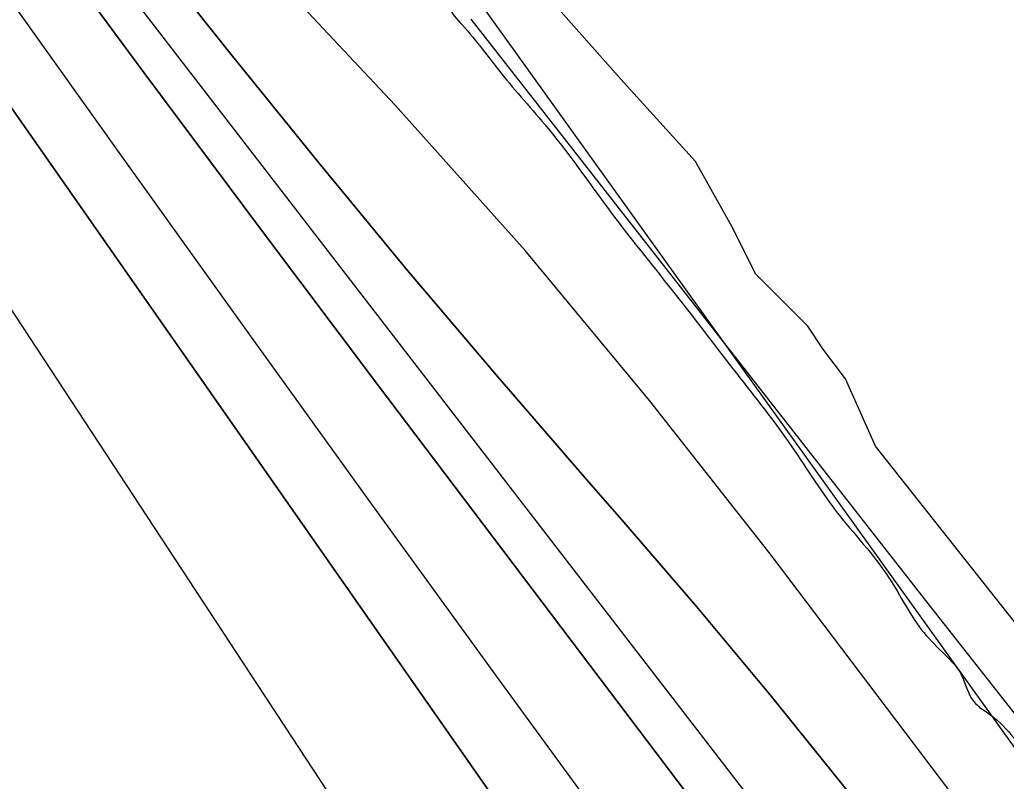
# Model space of a CAD drawing. Extents: x 3892998 to 3931244, y 278583 to 304547.
# Drawn here: x 3906910.1 to 3907276.5, y 299460.2 to 299743.1 of the extents above; entities that cross this region are included whole.
import ezdxf

# ---------------------------------------------------------------- set-up
doc = ezdxf.new("R2010")
doc.units = 0
for name, color, linetype in [('V-RIVR-EDGE', 7, 'Continuous'), ('V-RIVR-JETY', 7, 'Continuous'), ('V-TOPO-DPTH', 7, 'Continuous'), ('V-TOPO-MAJR', 7, 'Continuous'), ('V-TOPO-MINR', 7, 'Continuous'), ('V-TOPO-WATR', 7, 'Continuous')]:
    doc.layers.add(name, color=color, linetype=linetype)

msp = doc.modelspace()

# ---------------------------------------------------------------- linework, layer by layer
at = {"layer": 'V-RIVR-EDGE'}
msp.add_spline([(3905881.273634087, 301307.9157032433), (3905886.578547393, 301301.5844102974), (3905888.5737484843, 301301.57947673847), (3905898.222976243, 301303.8833658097), (3905910.2089834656, 301309.8393677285), (3905913.540896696, 301312.4914132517), (3905913.548297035, 301315.4842148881), (3905908.901050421, 301318.8210616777), (3905896.276288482, 301323.5077767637), (3905888.967951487, 301326.51866811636), (3905887.3176178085, 301331.51078214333), (3905887.0007072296, 301337.8297411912), (3905889.6749537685, 301343.47623287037), (3905890.0157098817, 301346.80074576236), (3905889.696332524, 301352.12210426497), (3905879.112818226, 301375.4257626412), (3905875.4911289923, 301390.0662821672), (3905875.5190858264, 301401.3724216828), (3905877.546355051, 301414.33629521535), (3905879.655027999, 301460.2209867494), (3905876.4078075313, 301491.81989328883), (3905869.8130508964, 301514.44861751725), (3905857.9068028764, 301540.7483665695), (3905843.6563750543, 301560.4032011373), (3905808.5007378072, 301598.0666478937), (3905805.523559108, 301604.3921850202), (3905804.8782263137, 301612.37463390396), (3905806.233028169, 301622.3473503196), (3905808.5681631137, 301625.3343961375), (3905812.2276763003, 301625.9904183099), (3905814.8640988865, 301616.34036829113), (3905817.504632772, 301608.3529858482), (3905823.1420795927, 301602.02087064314), (3905832.0982834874, 301593.02026471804), (3905838.407375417, 301589.34677311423), (3905843.7106442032, 301582.3504131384), (3905850.3350021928, 301571.69289545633), (3905856.6416273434, 301567.0218033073), (3905862.9490747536, 301562.68324467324), (3905868.579943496, 301553.6908613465), (3905884.459326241, 301520.3980413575), (3905896.3762636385, 301498.4212280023), (3905907.3030008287, 301479.439683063), (3905910.6209356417, 301476.4386588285), (3905915.609760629, 301476.75885844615), (3905917.6164733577, 301481.4093940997), (3905924.2794775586, 301486.3809516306), (3905932.596926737, 301488.02306271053), (3905943.237176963, 301487.6642168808), (3905957.532006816, 301485.96619213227), (3905972.1552588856, 301482.60467754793), (3905980.4431067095, 301472.2755820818), (3905990.409245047, 301468.260512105), (3905996.3948483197, 301468.24571142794), (3906003.3714740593, 301465.56817585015), (3906007.6870094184, 301462.5646848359), (3906014.3171232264, 301454.2349017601), (3906022.935037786, 301442.90738348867), (3906035.5310206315, 301426.5819953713), (3906045.1366686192, 301411.26160813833), (3906050.4103360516, 301392.29404161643), (3906054.7061371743, 301381.309746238), (3906063.9825406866, 301367.3203153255), (3906071.584764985, 301348.67952649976), (3906074.5216529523, 301326.0598471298), (3906074.799917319, 301304.1118128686), (3906070.716599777, 301266.54539277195), (3906064.346660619, 301245.61140425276), (3906056.65152096, 301226.6759058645), (3906051.974672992, 301218.04154610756), (3906040.322021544, 301212.4172554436), (3906020.33876476, 301199.830317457), (3906010.0228254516, 301196.86300587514), (3905995.071151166, 301201.8880102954), (3905980.139211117, 301214.89381907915), (3905968.866784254, 301228.5556500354), (3905965.2154936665, 301231.22496301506), (3905961.2250914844, 301231.234830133), (3905958.890778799, 301228.5803178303), (3905956.8561092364, 301212.6236426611), (3905957.173019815, 301206.30468361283), (3905962.1388215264, 301197.3139448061), (3905976.3933606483, 301179.3217778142), (3905986.003942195, 301165.9965916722), (3906010.86172985, 301132.68157066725), (3906025.1179134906, 301115.35447070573), (3906036.0586290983, 301102.0259955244), (3906046.340855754, 301091.3594329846), (3906051.9667909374, 301080.37184856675), (3906078.4683341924, 301039.4044454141), (3906101.6757881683, 301011.0815384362), (3906120.23928457, 300987.4256123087), (3906133.8230008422, 300967.1073552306), (3906158.0231218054, 300936.7867803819), (3906167.9777485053, 300928.11624119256), (3906173.633285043, 300929.09986332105), (3906177.9570429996, 300929.42170745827), (3906179.610665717, 300925.7597274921), (3906179.927576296, 300919.4407684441), (3906179.9111310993, 300912.7900981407), (3906183.216732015, 300904.80107117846), (3906191.1646459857, 300891.4799963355), (3906198.779204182, 300877.8272102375), (3906214.6947663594, 300859.1658649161), (3906230.9329949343, 300836.5132951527), (3906271.0363441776, 300782.5433722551), (3906292.5729079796, 300750.8992414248), (3906302.8551346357, 300740.23267888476), (3906314.4526946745, 300723.5772240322), (3906333.6796135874, 300699.25458635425), (3906348.5951084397, 300679.5981072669), (3906352.90406572, 300673.9343481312), (3906364.1986935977, 300669.2509220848), (3906370.5143636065, 300668.23769860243), (3906374.8266099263, 300663.9040735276), (3906376.8086548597, 300658.5786037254), (3906375.7888532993, 300649.60266559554), (3906375.7781639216, 300645.2797298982), (3906384.7245006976, 300632.28872179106), (3906391.362014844, 300626.9517403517), (3906396.6677504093, 300620.9529809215), (3906411.9018003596, 300595.64260981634), (3906425.492916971, 300578.3171543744), (3906447.038525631, 300550.33089221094), (3906467.5865337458, 300522.34709682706), (3906495.7597894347, 300485.0334510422), (3906524.2705121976, 300449.7141840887), (3906543.8209197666, 300421.7328554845), (3906555.4250578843, 300407.73766875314), (3906556.7543696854, 300407.40184619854), (3906561.0797721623, 300408.3887573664), (3906566.7303751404, 300407.3771784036), (3906579.690959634, 300404.0197751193), (3906585.3506074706, 300406.6660648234), (3906595.0319033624, 300421.9387609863), (3906595.04259274, 300426.2616966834), (3906595.0475262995, 300428.2568977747), (3906592.726369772, 300430.92292171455), (3906586.4082329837, 300430.9385446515), (3906579.421740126, 300429.6256780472), (3906574.1110710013, 300433.62923638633), (3906560.551200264, 300463.59096540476), (3906551.9530199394, 300482.8992880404), (3906551.9653538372, 300487.8872907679), (3906556.294867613, 300490.53686951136), (3906560.9577371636, 300493.5181595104), (3906566.628896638, 300500.8199184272), (3906570.958410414, 300503.4694971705), (3906580.2644152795, 300501.4512728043), (3906592.237266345, 300502.08673848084), (3906600.560471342, 300506.056584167), (3906601.900472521, 300510.04369730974), (3906603.8973181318, 300510.703830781), (3906608.221076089, 300511.0256749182), (3906612.88230112, 300513.34189788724), (3906615.5499695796, 300516.32812144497), (3906625.5383089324, 300521.29145637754), (3906651.4866124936, 300525.5502558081), (3906696.726793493, 300531.75656525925), (3906737.979861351, 300539.30287588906), (3906749.293401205, 300542.26772069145), (3906752.286202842, 300542.2603203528), (3906754.270714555, 300537.93245109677), (3906758.256183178, 300535.92738288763), (3906765.5727427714, 300536.2418266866), (3906783.2109974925, 300541.8513166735), (3906807.5032115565, 300548.7744955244), (3906827.477423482, 300557.7035648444), (3906859.125665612, 300580.9027962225), (3906870.443316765, 300585.53030860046), (3906879.08918816, 300585.5089298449), (3906888.392726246, 300582.4931049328), (3906895.3578403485, 300575.16010014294), (3906896.6739959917, 300569.50374134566), (3906896.328306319, 300564.18402736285), (3906893.6581710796, 300560.20020325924), (3906889.321256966, 300554.55782287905), (3906846.666518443, 300518.084385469), (3906817.007721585, 300492.55248592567), (3906808.333071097, 300480.9351916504), (3906801.6338874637, 300461.33215945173), (3906800.591062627, 300443.0452828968), (3906798.573660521, 300434.0718115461), (3906792.5683230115, 300426.1058078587), (3906784.5768292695, 300421.80260639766), (3906768.927197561, 300413.5279147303), (3906761.2616592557, 300406.5636228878), (3906742.918046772, 300384.6616351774), (3906738.5778436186, 300377.6891207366), (3906738.5720878, 300375.3613861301), (3906749.202470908, 300371.0121381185), (3906761.504566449, 300370.31664747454), (3906768.1461918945, 300366.6423336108), (3906767.80790256, 300364.3154212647), (3906763.1507888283, 300363.66186587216), (3906744.851578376, 300359.71668798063), (3906735.5348841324, 300357.4119766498), (3906729.85796884, 300347.7824831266), (3906729.1723453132, 300339.4707897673), (3906724.5144093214, 300338.4847008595), (3906711.215535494, 300339.515191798), (3906700.2295955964, 300334.5543236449), (3906684.5791416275, 300325.9470984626), (3906667.5919755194, 300314.68289419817), (3906660.599726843, 300311.0422929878), (3906654.6116567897, 300310.059493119), (3906650.627832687, 300312.7296283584), (3906649.9726327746, 300316.72167506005), (3906646.3270980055, 300321.7187226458), (3906637.37500541, 300332.3819961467), (3906633.0775597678, 300342.7012244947), (3906632.760649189, 300349.02018354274), (3906635.7633179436, 300353.00318538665), (3906641.1068774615, 300362.300967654), (3906641.119211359, 300367.2889703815), (3906638.469632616, 300371.6184841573), (3906631.491362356, 300373.63095270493), (3906624.1731582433, 300372.65144187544), (3906620.1770002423, 300370.33357438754), (3906617.4986424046, 300363.0244151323), (3906616.1471295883, 300354.3818327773), (3906616.117528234, 300342.41062623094), (3906616.760394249, 300333.430576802), (3906620.4009954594, 300326.4383281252), (3906627.356242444, 300315.1149211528), (3906639.622980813, 300300.12048935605), (3906651.2295857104, 300287.12290317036), (3906659.192300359, 300279.78743160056), (3906664.8264581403, 300272.1251823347), (3906672.441838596, 300258.8049297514), (3906679.4020191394, 300249.4767238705), (3906692.337113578, 300235.81078161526), (3906700.2965391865, 300227.1451759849), (3906712.2266327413, 300210.4888988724), (3906717.188323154, 300199.83549248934), (3906724.4917265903, 300194.8294000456), (3906728.1430171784, 300192.16008706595), (3906738.4170212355, 300178.1681893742), (3906748.6836249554, 300161.18349004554), (3906782.819460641, 300114.5441051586), (3906815.968385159, 300072.2301227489), (3906844.1399963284, 300034.2514099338), (3906875.6352981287, 299995.5994074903), (3906887.567036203, 299979.608197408), (3906925.694918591, 299933.6240124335), (3906951.2218845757, 299901.9700144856), (3906975.422005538, 299871.64943963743), (3907000.9481492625, 299839.66290817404), (3907037.0865863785, 299796.0113913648), (3907068.5835326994, 299758.02445595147), (3907070.238799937, 299755.02754301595), (3907069.564688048, 299751.37131886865), (3907069.5572877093, 299748.3785172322), (3907074.5272007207, 299741.0504460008), (3907088.7825621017, 299723.39081252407), (3907106.3558582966, 299702.73015481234), (3907131.545357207, 299669.08177803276), (3907153.0926103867, 299641.76058289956), (3907174.9699303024, 299613.44096496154), (3907195.5204051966, 299586.45477012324), (3907213.4130787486, 299560.4727539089), (3907232.9717089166, 299535.8167604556), (3907245.8903581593, 299515.500147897), (3907253.850606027, 299507.16707578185), (3907259.818119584, 299499.8365377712), (3907264.4489210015, 299489.84902067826), (3907270.754723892, 299484.84539501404), (3907286.339397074, 299466.849938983), (3907300.9281142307, 299449.5220167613), (3907314.8575201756, 299434.52347366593), (3907332.7575940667, 299411.5342590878), (3907344.7024882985, 299400.8635852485), (3907355.646492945, 299388.8652441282), (3907368.5692534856, 299370.21129914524), (3907378.839968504, 299354.8892673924), (3907384.4700149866, 299345.56435055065), (3907395.7490199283, 299334.5627877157), (3907412.991427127, 299314.5680192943), (3907424.93056554, 299301.5696108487), (3907432.547590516, 299288.91442529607), (3907439.1735930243, 299278.9219746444), (3907449.449241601, 299265.59514398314), (3907461.0583132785, 299253.5951583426), (3907476.3129197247, 299236.59812511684), (3907491.889370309, 299215.27733393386), (3907503.4762409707, 299194.2989433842), (3907522.697404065, 299167.64857109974), (3907526.6787613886, 299163.980835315), (3907535.9831217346, 299161.29754391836), (3907552.6032194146, 299158.59616280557), (3907562.2475136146, 299158.9048507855), (3907568.906406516, 299162.2137407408), (3907577.579412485, 299173.1659679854), (3907582.922972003, 299182.4637502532), (3907598.922404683, 299197.7208234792), (3907617.9146390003, 299212.9704963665), (3907638.5580292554, 299223.5605887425), (3907646.5561010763, 299230.52405832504), (3907649.564525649, 299236.83479477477), (3907650.579393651, 299243.8155318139), (3907650.5884385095, 299247.473400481), (3907648.9331712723, 299250.4703134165), (3907646.2745476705, 299251.1419585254), (3907620.966643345, 299236.90550912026), (3907584.663754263, 299214.0503228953), (3907582.3327306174, 299212.72594465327), (3907580.674174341, 299214.3927235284), (3907576.0844859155, 299241.00691637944), (3907572.838909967, 299273.27088994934), (3907562.960753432, 299312.8670460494), (3907555.7165527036, 299341.8155515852), (3907551.7672635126, 299358.4520944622), (3907551.4659758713, 299371.08919029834), (3907553.500645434, 299387.04586546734), (3907562.1991414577, 299408.3066316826), (3907554.913827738, 299420.6284614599), (3907545.3229804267, 299441.9344519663), (3907544.6727140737, 299447.9216997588), (3907544.6858702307, 299453.2422360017), (3907547.3527164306, 299455.8959260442), (3907551.6822302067, 299458.5455047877), (3907555.007565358, 299458.53728218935), (3907561.6467240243, 299453.86536778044), (3907589.8553368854, 299430.85066314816), (3907607.4459005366, 299417.173209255), (3907613.7533479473, 299412.83465062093), (3907618.076283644, 299412.82396124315), (3907620.743129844, 299415.4776512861), (3907622.4238871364, 299422.7892773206), (3907622.7679322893, 299427.44392427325), (3907630.0886031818, 299429.4210356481), (3907638.3953629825, 299426.74021103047), (3907642.3594528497, 299416.0892714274), (3907645.0090315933, 299411.7597576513), (3907648.3310777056, 299410.4214009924), (3907653.3182581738, 299410.07653357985), (3907660.6339955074, 299410.05844386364), (3907665.6145978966, 299407.0533083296), (3907667.929998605, 299402.05954978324), (3907673.199554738, 299381.4293156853), (3907677.473154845, 299361.4666153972), (3907683.090045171, 299346.82116231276), (3907682.0776439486, 299340.83802581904), (3907677.0657956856, 299331.20688777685), (3907676.382638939, 299323.8927949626), (3907677.686460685, 299313.24843343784), (3907684.3058851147, 299300.5957146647), (3907691.935243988, 299292.9285318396), (3907703.56733894, 299290.2394846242), (3907715.5459458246, 299293.20268490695), (3907722.5406612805, 299297.84088666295), (3907727.5566208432, 299309.13469228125), (3907733.566069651, 299318.76336354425), (3907743.2284535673, 299326.3877888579), (3907763.555755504, 299343.62937379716), (3907798.211599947, 299372.8068081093), (3907809.211518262, 299383.42074602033), (3907811.554053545, 299389.4005934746), (3907814.5682339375, 299398.03906453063), (3907819.901104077, 299403.0139111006), (3907830.5528659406, 299407.31053448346), (3907848.187831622, 299411.5898904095), (3907857.506170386, 299414.55966877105), (3907861.839795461, 299418.8719150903), (3907863.5180859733, 299425.18594057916), (3907871.1885578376, 299434.1454335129), (3907885.173877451, 299441.75916944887), (3907890.517436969, 299451.0569517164), (3907896.1894187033, 299458.691244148), (3907906.175291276, 299462.6569785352), (3907915.1536961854, 299462.63477751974), (3907930.1029036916, 299456.6121725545), (3907950.017912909, 299441.59882878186), (3907965.9252524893, 299419.6121483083), (3907972.5479659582, 299408.289563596), (3907971.861520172, 299399.64533672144), (3907968.189673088, 299394.0013118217), (3907945.8449690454, 299367.78625553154), (3907916.183705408, 299341.2567554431), (3907897.8713387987, 299331.99104130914), (3907883.214374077, 299321.7186817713), (3907871.2160329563, 299310.7746771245), (3907864.8765174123, 299302.1444286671), (3907861.1906919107, 299290.8473340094), (3907858.1304649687, 299263.5869861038), (3907856.102373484, 299250.290579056), (3907851.4271700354, 299242.32128632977), (3907848.099368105, 299241.3319083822), (3907840.79103111, 299244.3427997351), (3907833.8094718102, 299245.0251342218), (3907825.822089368, 299242.38460033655), (3907812.5100593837, 299238.09455503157), (3907797.5254947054, 299229.81821884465), (3907785.1937978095, 299218.54250294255), (3907776.851680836, 299206.92438640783), (3907774.83510099, 299198.28344857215), (3907773.1304981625, 299181.32835059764), (3907772.1041185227, 299169.692144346), (3907764.7563130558, 299156.741426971), (3907752.753038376, 299143.80222123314), (3907739.7595634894, 299133.85828391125), (3907727.7784898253, 299129.89748308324), (3907719.450351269, 299123.93243630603), (3907711.7881020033, 299118.2982785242), (3907703.116740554, 299108.0111183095), (3907697.44558108, 299100.7093593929), (3907690.781754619, 299095.4052683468), (3907679.473970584, 299094.76815815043), (3907667.486318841, 299088.14708920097), (3907656.830445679, 299082.1877982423), (3907651.481952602, 299070.89481488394), (3907647.7969493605, 299059.9302537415), (3907648.4291259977, 299046.627268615), (3907651.059792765, 299034.6494839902), (3907657.3606620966, 299027.65065723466), (3907657.6668832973, 299017.00876248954), (3907661.2959728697, 299005.36104460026), (3907662.947128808, 299000.70146408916), (3907670.5822435, 298995.3620158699), (3907676.8946244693, 298993.0186583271), (3907682.529604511, 298985.68894257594), (3907684.500960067, 298976.0405370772), (3907694.100029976, 298958.0598817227), (3907712.677504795, 298940.05702535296), (3907730.929846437, 298925.0477928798), (3907743.5430967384, 298915.7056085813), (3907752.15607774, 298902.38288921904), (3907753.7726987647, 298883.7569010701), (3907755.742409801, 298873.44342854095), (3907759.6958102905, 298858.4695532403), (3907765.661679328, 298850.4739481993), (3907775.614661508, 298841.13834197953), (3907776.930817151, 298835.4819831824), (3907775.9241717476, 298831.826581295), (3907777.9062166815, 298826.50111149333), (3907785.193174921, 298814.84434874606), (3907821.644411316, 298763.211205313), (3907835.905528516, 298747.8793064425), (3907843.5406432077, 298742.5398582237), (3907845.5218658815, 298736.8818549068), (3907845.17124265, 298729.56693983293), (3907849.4579989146, 298714.92477578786), (3907860.3830915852, 298695.27816381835), (3907872.9807189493, 298679.6178427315), (3907888.545657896, 298653.64158233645), (3907898.1529504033, 298638.9862621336)], degree=3, dxfattribs=at)
at = {"layer": 'V-RIVR-JETY'}
for points in [[(3907077.678369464, 299743.32543953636), (3907247.4105360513, 299526.29086586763), (3907411.5777135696, 299317.6037758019), (3907542.354956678, 299147.8716092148)], [(3907562.5280420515, 299164.21876460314), (3907648.785372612, 299235.1723752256), (3907651.567867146, 299242.1286115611), (3907651.567867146, 299246.3023533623), (3907646.002878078, 299247.6936006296), (3907636.2641472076, 299244.9111060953), (3907559.7455475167, 299185.0874736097), (3907558.3543002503, 299183.6962263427), (3907540.2680857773, 299186.4787208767), (3907533.3118494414, 299194.82620447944), (3907522.181871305, 299210.12992441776), (3907452.61950795, 299300.5609967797), (3907321.842264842, 299466.1194215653), (3907227.9330743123, 299584.72325108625), (3907216.803096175, 299609.7657018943), (3907208.455612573, 299620.89568003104), (3907202.890623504, 299629.2431636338), (3907183.4131617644, 299648.7206253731), (3907175.0656781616, 299665.4155925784), (3907161.153205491, 299690.45804338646), (3907133.3282601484, 299721.06548326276), (3907111.068303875, 299746.1079340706)]]:
    msp.add_lwpolyline(points, dxfattribs=at)
at = {"layer": 'V-TOPO-DPTH'}
for points in [[(3906760.8301551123, 299919.5139956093), (3907104.298910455, 299428.224459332), (3907120.10968934, 299405.6818074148), (3907135.9658324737, 299383.1712122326), (3907151.890021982, 299360.70870215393), (3907167.859575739, 299338.2782488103), (3907183.876943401, 299315.881730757), (3907199.9126976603, 299293.4984022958), (3907215.976031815, 299271.13485822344), (3907232.057752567, 299248.78450374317), (3907326.8615827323, 299117.1974157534), (3907383.344368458, 299038.66011753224), (3907439.7387181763, 298960.05948119), (3907496.0004138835, 298881.3638376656), (3907552.1736735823, 298802.6048560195), (3907655.0997458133, 298658.037300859), (3907659.7631175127, 298651.52875498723), (3907664.4524544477, 298645.0390903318), (3907669.180739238, 298638.57774750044), (3907673.934989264, 298632.13528588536)], [(3906760.8301551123, 299919.5139956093), (3907104.298910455, 299428.224459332), (3907120.10968934, 299405.6818074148), (3907135.9658324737, 299383.1712122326), (3907151.890021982, 299360.70870215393), (3907167.859575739, 299338.2782488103), (3907183.876943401, 299315.881730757), (3907199.9126976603, 299293.4984022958), (3907215.976031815, 299271.13485822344), (3907232.057752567, 299248.78450374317), (3907326.8615827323, 299117.1974157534), (3907383.344368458, 299038.66011753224), (3907439.7387181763, 298960.05948119), (3907496.0004138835, 298881.3638376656), (3907552.1736735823, 298802.6048560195), (3907655.0997458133, 298658.037300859), (3907659.7631175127, 298651.52875498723), (3907664.4524544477, 298645.0390903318), (3907669.180739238, 298638.57774750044), (3907673.934989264, 298632.13528588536)], [(3907683.3029619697, 298687.0051997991), (3907621.4324582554, 298772.29197599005), (3907583.386236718, 298824.59869349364), (3907545.25222985, 298876.84116284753), (3907506.9865449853, 298928.9872599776), (3907468.6330747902, 298981.06910895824), (3907257.526214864, 299266.98426417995), (3907241.3134528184, 299288.9682363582), (3907225.117291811, 299310.96441768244), (3907208.9460323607, 299332.9789127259), (3907192.791373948, 299355.0056169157), (3907132.928141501, 299436.7254105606), (3907086.971545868, 299499.70593401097), (3907041.1712495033, 299562.7994745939), (3906995.6054020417, 299626.06254087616), (3906950.1958538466, 299689.4386242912), (3906789.4502106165, 299914.6656602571)], [(3907683.3029619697, 298687.0051997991), (3907621.4324582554, 298772.29197599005), (3907583.386236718, 298824.59869349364), (3907545.25222985, 298876.84116284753), (3907506.9865449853, 298928.9872599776), (3907468.6330747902, 298981.06910895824), (3907257.526214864, 299266.98426417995), (3907241.3134528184, 299288.9682363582), (3907225.117291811, 299310.96441768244), (3907208.9460323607, 299332.9789127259), (3907192.791373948, 299355.0056169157), (3907132.928141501, 299436.7254105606), (3907086.971545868, 299499.70593401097), (3907041.1712495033, 299562.7994745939), (3906995.6054020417, 299626.06254087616), (3906950.1958538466, 299689.4386242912), (3906789.4502106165, 299914.6656602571)], [(3906918.5204243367, 299818.24914183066), (3906988.6528333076, 299730.2141107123), (3907021.211285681, 299689.9311146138), (3907054.1436055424, 299649.9606087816), (3907087.636726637, 299610.4588383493), (3907121.5037152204, 299571.2695581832), (3907133.6887466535, 299557.369118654), (3907161.4234058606, 299525.1016005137), (3907188.7313148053, 299492.4838117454), (3907215.3990983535, 299459.34061703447), (3907241.6401316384, 299425.8471516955), (3907276.0679988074, 299381.011893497), (3907284.7397893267, 299369.6468370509), (3907293.3649630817, 299358.24673471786), (3907301.9202116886, 299346.794063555), (3907310.428843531, 299335.3063465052), (3907694.545175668, 298813.3697063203)], [(3907691.9798013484, 298735.0312089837), (3907417.989404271, 299109.6050994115), (3907390.784462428, 299146.6042586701), (3907363.4577235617, 299183.5127720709), (3907335.9482891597, 299220.285316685), (3907308.3170577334, 299256.9672154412), (3907265.436270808, 299313.6009430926), (3907259.154714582, 299321.8984700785), (3907252.8740046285, 299330.19663748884), (3907246.594564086, 299338.4957655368), (3907240.3159698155, 299346.795534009), (3907043.048361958, 299607.60801721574), (3906999.5259026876, 299665.4764813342), (3906956.2141973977, 299723.50136885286), (3906913.2186230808, 299781.7608914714)], [(3906913.2186230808, 299781.7608914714), (3906956.2141973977, 299723.50136885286), (3906999.5259026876, 299665.4764813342), (3907043.048361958, 299607.60801721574), (3907240.3159698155, 299346.795534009), (3907246.594564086, 299338.4957655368), (3907252.8740046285, 299330.19663748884), (3907259.154714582, 299321.8984700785), (3907265.436270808, 299313.6009430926), (3907308.3170577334, 299256.9672154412), (3907335.9482891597, 299220.285316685), (3907363.4577235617, 299183.5127720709), (3907390.784462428, 299146.6042586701), (3907417.989404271, 299109.6050994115), (3907691.9798013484, 298735.0312089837)]]:
    msp.add_lwpolyline(points, dxfattribs=at)
at = {"layer": 'V-TOPO-MAJR'}
msp.add_lwpolyline([(3908021.945262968, 298108.87049281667), (3907662.7206392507, 298544.2155223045), (3907637.302848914, 298575.40151241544), (3907612.1392444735, 298606.7887750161), (3907587.3569188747, 298638.47794635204), (3907562.828779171, 298670.3683901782), (3907538.7271448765, 298702.5801462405), (3907514.9397605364, 298735.018868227), (3907491.623751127, 298767.7980390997), (3907468.6219916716, 298800.8041758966), (3907176.9069583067, 299225.9155356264), (3907164.9526507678, 299243.4513777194), (3907153.0703937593, 299261.03558565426), (3907141.2962125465, 299278.6923423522), (3907129.594081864, 299296.3974648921), (3906864.873287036, 299699.59818754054), (3906841.286560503, 299735.46807731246), (3906817.665965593, 299771.3156161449)], dxfattribs=at)
at = {"layer": 'V-TOPO-MINR'}
for points in [[(3907673.934989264, 298632.13528588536), (3907669.180739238, 298638.57774750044), (3907664.4524544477, 298645.0390903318), (3907659.7631175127, 298651.52875498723), (3907655.0997458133, 298658.037300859), (3907552.1736735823, 298802.6048560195), (3907496.0004138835, 298881.3638376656), (3907439.7387181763, 298960.05948119), (3907383.344368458, 299038.66011753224), (3907326.8615827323, 299117.1974157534), (3907232.057752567, 299248.78450374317), (3907215.976031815, 299271.13485822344), (3907199.9126976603, 299293.4984022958), (3907183.876943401, 299315.881730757), (3907167.859575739, 299338.2782488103), (3907151.890021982, 299360.70870215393), (3907135.9658324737, 299383.1712122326), (3907120.10968934, 299405.6818074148), (3907104.298910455, 299428.224459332), (3906760.8301551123, 299919.5139956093)], [(3907683.3029619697, 298687.0051997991), (3907621.4324582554, 298772.29197599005), (3907583.386236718, 298824.59869349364), (3907545.25222985, 298876.84116284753), (3907506.9865449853, 298928.9872599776), (3907468.6330747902, 298981.06910895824), (3907257.526214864, 299266.98426417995), (3907241.3134528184, 299288.9682363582), (3907225.117291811, 299310.96441768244), (3907208.9460323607, 299332.9789127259), (3907192.791373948, 299355.0056169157), (3907132.928141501, 299436.7254105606), (3907086.971545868, 299499.70593401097), (3907041.1712495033, 299562.7994745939), (3906995.6054020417, 299626.06254087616), (3906950.1958538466, 299689.4386242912), (3906789.4502106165, 299914.6656602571)], [(3907694.545175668, 298813.3697063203), (3907310.428843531, 299335.3063465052), (3907301.9202116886, 299346.794063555), (3907293.3649630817, 299358.24673471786), (3907284.7397893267, 299369.6468370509), (3907276.0679988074, 299381.011893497), (3907241.6401316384, 299425.8471516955), (3907215.3990983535, 299459.34061703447), (3907188.7313148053, 299492.4838117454), (3907161.4234058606, 299525.1016005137), (3907133.6887466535, 299557.369118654), (3907121.5037152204, 299571.2695581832), (3907087.636726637, 299610.4588383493), (3907054.1436055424, 299649.9606087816), (3907021.211285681, 299689.9311146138), (3906988.6528333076, 299730.2141107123), (3906918.5204243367, 299818.24914183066)], [(3907691.9798013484, 298735.0312089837), (3907417.989404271, 299109.6050994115), (3907390.784462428, 299146.6042586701), (3907363.4577235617, 299183.5127720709), (3907335.9482891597, 299220.285316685), (3907308.3170577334, 299256.9672154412), (3907265.436270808, 299313.6009430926), (3907259.154714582, 299321.8984700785), (3907252.8740046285, 299330.19663748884), (3907246.594564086, 299338.4957655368), (3907240.3159698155, 299346.795534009), (3907043.048361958, 299607.60801721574), (3906999.5259026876, 299665.4764813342), (3906956.2141973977, 299723.50136885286), (3906913.2186230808, 299781.7608914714)], [(3907681.3203181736, 298879.5321903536), (3907626.4009302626, 298954.2746923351), (3907571.485738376, 299029.0202768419), (3907516.576840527, 299103.77048513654), (3907461.672138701, 299178.5237759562), (3907351.6005906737, 299328.40049517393), (3907334.464462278, 299351.62655346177), (3907317.260632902, 299374.8021247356), (3907299.9552520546, 299397.90196548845), (3907282.5821702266, 299420.9513192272), (3907188.8607100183, 299544.7281496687), (3907144.046626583, 299601.66410739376), (3907097.8618717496, 299657.4207194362), (3907049.6211098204, 299711.4083129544), (3907000.0096764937, 299764.2165607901)], [(3907696.6532025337, 298762.2533407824), (3907282.513663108, 299322.43969468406), (3907280.1979239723, 299325.55285911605), (3907277.8700226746, 299328.6568461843), (3907275.523878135, 299331.7470672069), (3907273.165571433, 299334.8281108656), (3907270.797836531, 299337.90203525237), (3907268.429693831, 299340.9756453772), (3907266.0609394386, 299344.0487841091), (3907263.6917772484, 299347.1216085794), (3906978.8052876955, 299716.5458911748), (3906947.5615670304, 299757.3475712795)]]:
    msp.add_lwpolyline(points, dxfattribs=at)
at = {"layer": 'V-TOPO-WATR'}
msp.add_lwpolyline([(3907775.8867904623, 298799.1304599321), (3907485.494793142, 299190.6964462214), (3907460.98183204, 299223.8203859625), (3907436.513987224, 299256.97754760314), (3907412.113816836, 299290.18454209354), (3907387.758762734, 299323.4247584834), (3907348.4894871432, 299377.1349696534), (3907343.811523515, 299383.5512370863), (3907339.145046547, 299389.9758243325), (3907334.495799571, 299396.41289129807), (3907329.8580392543, 299402.8582780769), (3907024.845499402, 299827.9534054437)], dxfattribs=at)

doc.saveas('drawing.dxf')
